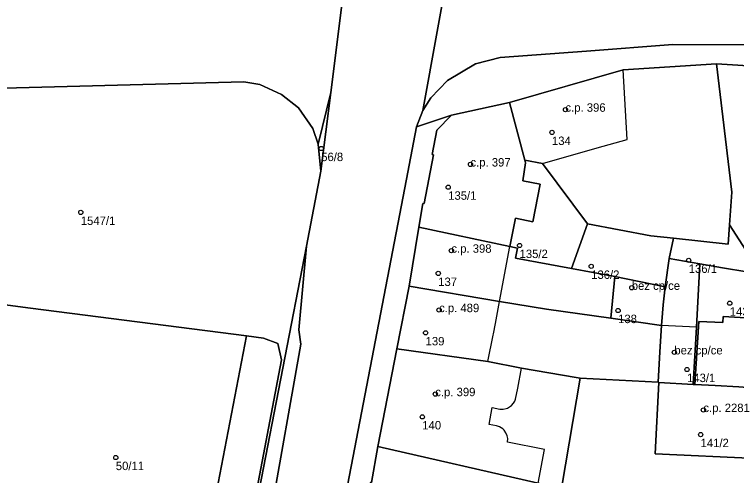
# Model space of a CAD drawing. Extents: x -878211 to -870363, y -1058464 to -1052522.
# Drawn here: x -874395.2 to -874309.6, y -1055893.9 to -1055839.2 of the extents above; entities that cross this region are included whole.
import ezdxf

# ---------------------------------------------------------------- set-up
doc = ezdxf.new("R2010")
doc.units = 0
for name, color, linetype in [('Vrstva 50', 7, 'Continuous'), ('Vrstva 51', 7, 'Continuous'), ('Vrstva 52', 7, 'Continuous')]:
    doc.layers.add(name, color=color, linetype=linetype)

msp = doc.modelspace()

# ---------------------------------------------------------------- linework, layer by layer
at = {"layer": 'Vrstva 50'}
for centre in [(-874329.9, -1055850.52994), (-874331.5, -1055853.22994), (-874358.85, -1055855.13994), (-874341.16, -1055857.01994), (-874343.8, -1055859.71994), (-874387.35, -1055862.70994), (-874335.34, -1055866.62994), (-874343.42, -1055867.23994), (-874315.29, -1055868.38994), (-874326.85, -1055869.09994), (-874344.98, -1055869.93994), (-874322.04, -1055871.63994), (-874310.43, -1055873.46994), (-874344.88, -1055874.27994), (-874323.66, -1055874.33994), (-874346.48, -1055876.97994), (-874316.99, -1055879.28994), (-874315.49, -1055881.32994), (-874345.33, -1055884.23994), (-874313.55, -1055886.11994), (-874346.87, -1055886.93994), (-874313.88, -1055889.03994), (-874383.2, -1055891.75994)]:
    msp.add_circle(centre, 0.25, dxfattribs=at)
at = {"layer": 'Vrstva 51'}
for points in [[(-874358.4, -1055908.83), (-874348.95, -1055859.78), (-874347.55, -1055852.55), (-874346.8, -1055850.64), (-874341.8, -1055822.95), (-874341.44, -1055819.77), (-874337.57, -1055804.37), (-874333.85, -1055790.81), (-874319.07, -1055740.23), (-874311.61, -1055713.64), (-874308.85, -1055703.48), (-874307.56, -1055698), (-874294.29, -1055636.87), (-874288.2, -1055609.2), (-874285.58, -1055599.24), (-874264.85, -1055534.19)], [(-874309.81, -1055665.26), (-874312.33, -1055677.63), (-874319.97, -1055711.17), (-874320.15, -1055711.92), (-874324.01, -1055728.17), (-874326.06, -1055735.08), (-874331.96, -1055751.4), (-874335.44, -1055761.16), (-874337.29, -1055766.78), (-874339.47, -1055774.28), (-874345.84, -1055796.02), (-874353.73, -1055822.95), (-874355.12, -1055827.65), (-874357.72, -1055848.51), (-874358.9, -1055857.81), (-874360.61, -1055866.7), (-874361.49, -1055876.64), (-874361.27, -1055878.32), (-874364.85, -1055898.64)], [(-874299.21, -1055833.03), (-874312.79, -1055832.82), (-874330.97, -1055833.25), (-874334.52, -1055832.84), (-874337.58, -1055831.53), (-874339.96, -1055829.23), (-874341.14, -1055827.03), (-874341.74, -1055824.76), (-874341.8, -1055822.95), (-874346.8, -1055850.64), (-874345.85, -1055849.13), (-874343.88, -1055847.07), (-874340.58, -1055845.1), (-874337.64, -1055844.35), (-874327.4, -1055843.59), (-874317.18, -1055842.79), (-874305.93, -1055842.85)], [(-874402.48, -1055848.14), (-874368.03, -1055847.22), (-874366.14, -1055847.55), (-874363.55, -1055848.74), (-874361.53, -1055850.33), (-874359.86, -1055852.76), (-874359.2, -1055854.63), (-874357.72, -1055848.51), (-874355.12, -1055827.65), (-874355.39, -1055828.63), (-874356.04, -1055830.04), (-874356.73, -1055831.52), (-874358.59, -1055833.74), (-874360.97, -1055835.5), (-874361.42, -1055835.84), (-874363.32, -1055836.69), (-874365.49, -1055837.13), (-874371.27, -1055837.24), (-874398.12, -1055837.83)], [(-874305.93, -1055842.85), (-874317.18, -1055842.79), (-874327.4, -1055843.59), (-874337.64, -1055844.35), (-874340.58, -1055845.1), (-874343.88, -1055847.07), (-874345.85, -1055849.13), (-874346.8, -1055850.64), (-874347.55, -1055852.55), (-874343.39, -1055851.2), (-874336.52, -1055849.69), (-874323.08, -1055845.81), (-874311.98, -1055845.12), (-874294.41, -1055846.22)], [(-874294.41, -1055846.22), (-874311.98, -1055845.12), (-874310.18, -1055860.31), (-874310.44, -1055864.18), (-874306.68, -1055870.06)], [(-874366.19, -1055895.61), (-874360.61, -1055866.7), (-874358.9, -1055857.81), (-874359.2, -1055854.63), (-874359.86, -1055852.76), (-874361.53, -1055850.33), (-874363.55, -1055848.74), (-874366.14, -1055847.55), (-874368.03, -1055847.22), (-874402.48, -1055848.14)], [(-874352.89, -1055894.73), (-874352.15, -1055890.46), (-874349.88, -1055878.86), (-874348.44, -1055871.45), (-874347.3, -1055864.47), (-874346.79, -1055861.64), (-874346.64, -1055861.67), (-874345.54, -1055855.88), (-874345.69, -1055855.85), (-874345.15, -1055852.97), (-874343.39, -1055851.2), (-874347.55, -1055852.55), (-874348.95, -1055859.78), (-874358.4, -1055908.83)], [(-874371.87, -1055898.9), (-874367.72, -1055877.32), (-874393.32, -1055874.06), (-874397.24, -1055873.55), (-874421.15, -1055870.78), (-874425.17, -1055870.26), (-874438.27, -1055867.94), (-874440.1, -1055869.33), (-874438.95, -1055871.02), (-874442.79, -1055873.6), (-874443.95, -1055871.96), (-874448.47, -1055875.05), (-874451.04, -1055875.57), (-874421.05, -1055880.87), (-874396.88, -1055880.07), (-874396.42, -1055894.13)], [(-874397.24, -1055873.55), (-874393.32, -1055874.06), (-874367.72, -1055877.32), (-874365.68, -1055877.6), (-874363.98, -1055878.24), (-874363.55, -1055880.19), (-874367.07, -1055898.67)]]:
    msp.add_lwpolyline(points, dxfattribs=at)
for points in [[(-874334.7, -1055856.51), (-874332.62, -1055856.9), (-874327.27, -1055864.05), (-874319.78, -1055865.48), (-874317.09, -1055865.77), (-874310.6, -1055866.46), (-874310.44, -1055864.18), (-874310.18, -1055860.31), (-874311.98, -1055845.12), (-874323.08, -1055845.81), (-874336.52, -1055849.69)], [(-874358.9, -1055857.81), (-874357.72, -1055848.51), (-874359.2, -1055854.63)], [(-874336.52, -1055849.69), (-874343.39, -1055851.2), (-874345.15, -1055852.97), (-874345.69, -1055855.85), (-874345.54, -1055855.88), (-874346.64, -1055861.67), (-874346.79, -1055861.64), (-874347.3, -1055864.47), (-874336.48, -1055866.74), (-874335.84, -1055863.39), (-874333.76, -1055863.82), (-874332.9, -1055859.38), (-874334.96, -1055858.98), (-874334.62, -1055856.84), (-874334.7, -1055856.51)], [(-874335.57, -1055866.94), (-874335.82, -1055868.15), (-874329.19, -1055869.36), (-874327.27, -1055864.05), (-874332.62, -1055856.9), (-874334.7, -1055856.51), (-874334.62, -1055856.84), (-874334.96, -1055858.98), (-874332.9, -1055859.38), (-874333.76, -1055863.82), (-874335.84, -1055863.39), (-874336.48, -1055866.74)], [(-874324.03, -1055870.3), (-874318.1, -1055871.51), (-874317.61, -1055868.17), (-874317.09, -1055865.77), (-874319.78, -1055865.48), (-874327.27, -1055864.05), (-874329.19, -1055869.36)], [(-874324.51, -1055875.24), (-874324.03, -1055870.3), (-874329.19, -1055869.36), (-874335.82, -1055868.15), (-874335.57, -1055866.94), (-874336.48, -1055866.74), (-874347.3, -1055864.47), (-874348.44, -1055871.45), (-874337.72, -1055873.25), (-874332.13, -1055874.19)], [(-874308.39, -1055869.76), (-874306.68, -1055870.06), (-874310.44, -1055864.18), (-874310.6, -1055866.46), (-874317.09, -1055865.77), (-874317.61, -1055868.17), (-874313.97, -1055868.8), (-874311.28, -1055869.26)], [(-874367.48, -1055901.98), (-874368.41, -1055908.58), (-874364.85, -1055898.64), (-874361.27, -1055878.32), (-874361.49, -1055876.64), (-874360.61, -1055866.7), (-874366.19, -1055895.61)], [(-874318.82, -1055882.85), (-874314.75, -1055883.09), (-874314.38, -1055876.32), (-874314.13, -1055871.8), (-874313.97, -1055868.8), (-874317.61, -1055868.17), (-874318.1, -1055871.51), (-874318.3, -1055873.65), (-874318.39, -1055874.65), (-874318.53, -1055876.12), (-874318.7, -1055879.25), (-874318.92, -1055882.84)], [(-874314.75, -1055883.09), (-874314.58, -1055883.1), (-874314.09, -1055875.64), (-874311.25, -1055875.77), (-874311.22, -1055875.04), (-874305.79, -1055875.35), (-874305.61, -1055871.4), (-874306.68, -1055870.06), (-874308.39, -1055869.76), (-874311.28, -1055869.26), (-874313.97, -1055868.8), (-874314.13, -1055871.8), (-874314.38, -1055876.32)], [(-874318.3, -1055873.65), (-874318.1, -1055871.51), (-874324.03, -1055870.3), (-874324.51, -1055875.24), (-874318.53, -1055876.12), (-874318.39, -1055874.65)], [(-874328.16, -1055882.34), (-874318.92, -1055882.84), (-874318.7, -1055879.25), (-874318.53, -1055876.12), (-874324.51, -1055875.24), (-874332.13, -1055874.19), (-874337.72, -1055873.25), (-874348.44, -1055871.45), (-874349.88, -1055878.86), (-874339.09, -1055880.39), (-874335.11, -1055881.17), (-874331.86, -1055881.72), (-874328.63, -1055882.26)], [(-874309.35, -1055883.4), (-874308.84, -1055883.43), (-874306.83, -1055883.47), (-874305.98, -1055883.49), (-874303.65, -1055883.7), (-874303.64, -1055883.48), (-874303.2, -1055876.66), (-874305.84, -1055876.56), (-874305.79, -1055875.35), (-874311.22, -1055875.04), (-874311.25, -1055875.77), (-874314.09, -1055875.64), (-874314.58, -1055883.1), (-874312.16, -1055883.24)], [(-874371.87, -1055898.9), (-874373.33, -1055903.25), (-874376.45, -1055907.14), (-874381.07, -1055911.27), (-874385.24, -1055913.55), (-874386.93, -1055913.94), (-874378.32, -1055914.34), (-874374.5, -1055912.03), (-874372.05, -1055909.82), (-874369.58, -1055906.64), (-874367.07, -1055898.67), (-874363.55, -1055880.19), (-874363.98, -1055878.24), (-874365.68, -1055877.6), (-874367.72, -1055877.32)], [(-874330.34, -1055895.18), (-874328.16, -1055882.34), (-874328.63, -1055882.26), (-874331.86, -1055881.72), (-874335.11, -1055881.17), (-874339.09, -1055880.39), (-874349.88, -1055878.86), (-874352.15, -1055890.46), (-874333.15, -1055894.8), (-874332.16, -1055895.05)], [(-874307.12, -1055888.87), (-874307.28, -1055891.89), (-874319.28, -1055891.31), (-874318.82, -1055882.85), (-874318.92, -1055882.84), (-874328.16, -1055882.34), (-874330.34, -1055895.18), (-874294.73, -1055897.67), (-874295.1, -1055889.23), (-874295.1, -1055888.79), (-874301.56, -1055888.46), (-874301.62, -1055889.12)], [(-874314.58, -1055883.1), (-874314.75, -1055883.09), (-874318.82, -1055882.85), (-874319.28, -1055891.31), (-874307.28, -1055891.89), (-874307.12, -1055888.87), (-874306.84, -1055883.73), (-874306.83, -1055883.47), (-874308.84, -1055883.43), (-874309.35, -1055883.4), (-874312.16, -1055883.24)], [(-874333.15, -1055894.8), (-874352.15, -1055890.46), (-874352.89, -1055894.73), (-874353.04, -1055894.7), (-874353.88, -1055899.15), (-874353.73, -1055899.18), (-874354.47, -1055903.4), (-874341.49, -1055905.14), (-874343.29, -1055909.95), (-874341.86, -1055910.22), (-874340.98, -1055905.83), (-874338.48, -1055903.95), (-874333.84, -1055904.84), (-874332.72, -1055898.08), (-874332.16, -1055895.05)]]:
    msp.add_lwpolyline(points, close=True, dxfattribs=at)
at = {"layer": 'Vrstva 52'}
for points in [[(-874336.52, -1055849.69), (-874334.7, -1055856.51), (-874332.62, -1055856.9), (-874330.58, -1055856.33), (-874325.44, -1055854.86), (-874322.58, -1055854.07), (-874323.08, -1055845.81)], [(-874334.7, -1055856.51), (-874336.52, -1055849.69), (-874343.39, -1055851.2), (-874345.15, -1055852.97), (-874345.69, -1055855.85), (-874345.54, -1055855.88), (-874346.64, -1055861.67), (-874346.79, -1055861.64), (-874347.3, -1055864.47), (-874336.48, -1055866.74), (-874335.84, -1055863.39), (-874333.76, -1055863.82), (-874332.9, -1055859.38), (-874334.96, -1055858.98), (-874334.62, -1055856.84)], [(-874347.3, -1055864.47), (-874348.44, -1055871.45), (-874337.72, -1055873.25), (-874336.48, -1055866.74)], [(-874318.53, -1055876.12), (-874318.39, -1055874.65), (-874318.3, -1055873.65), (-874318.1, -1055871.51), (-874324.03, -1055870.3), (-874324.51, -1055875.24)], [(-874338.46, -1055877.25), (-874338.43, -1055877.1), (-874338.21, -1055875.89), (-874337.72, -1055873.25), (-874348.44, -1055871.45), (-874349.88, -1055878.86), (-874339.09, -1055880.39)], [(-874309.35, -1055883.4), (-874308.84, -1055883.43), (-874306.83, -1055883.47), (-874305.98, -1055883.49), (-874303.65, -1055883.7), (-874303.64, -1055883.48), (-874303.2, -1055876.66), (-874305.84, -1055876.56), (-874305.79, -1055875.35), (-874311.22, -1055875.04), (-874311.25, -1055875.77), (-874314.09, -1055875.64), (-874314.58, -1055883.1), (-874312.16, -1055883.24)], [(-874318.7, -1055879.25), (-874318.92, -1055882.84), (-874318.82, -1055882.85), (-874314.75, -1055883.09), (-874314.38, -1055876.32), (-874318.53, -1055876.12)], [(-874336.95, -1055888.83), (-874337.15, -1055888.53), (-874337.33, -1055888.36), (-874337.52, -1055888.22), (-874337.73, -1055888.11), (-874338.08, -1055888), (-874338.96, -1055887.84), (-874338.58, -1055885.82), (-874337.67, -1055886.01), (-874337.3, -1055886.02), (-874336.94, -1055885.96), (-874336.76, -1055885.89), (-874336.54, -1055885.77), (-874336.3, -1055885.6), (-874336.06, -1055885.33), (-874335.9, -1055885.06), (-874335.82, -1055884.86), (-874335.53, -1055883.52), (-874335.11, -1055881.17), (-874339.09, -1055880.39), (-874349.88, -1055878.86), (-874352.15, -1055890.46), (-874333.15, -1055894.8), (-874332.4, -1055890.79), (-874336.78, -1055889.93), (-874336.75, -1055889.52), (-874336.81, -1055889.17)], [(-874318.82, -1055882.85), (-874319.28, -1055891.31), (-874307.28, -1055891.89), (-874307.12, -1055888.87), (-874306.84, -1055883.73), (-874306.83, -1055883.47), (-874308.84, -1055883.43), (-874309.35, -1055883.4), (-874312.16, -1055883.24), (-874314.58, -1055883.1), (-874314.75, -1055883.09)], [(-874353.73, -1055899.18), (-874354.47, -1055903.4), (-874341.49, -1055905.14), (-874339.71, -1055895.71), (-874336.09, -1055896.41), (-874336.29, -1055897.45), (-874332.72, -1055898.08), (-874332.16, -1055895.05), (-874333.15, -1055894.8), (-874352.15, -1055890.46), (-874352.89, -1055894.73), (-874353.04, -1055894.7), (-874353.88, -1055899.15)]]:
    msp.add_lwpolyline(points, close=True, dxfattribs=at)

# ---------------------------------------------------------------- texts
at = {"layer": 'Vrstva 50'}
for s, p in [('c.p. 396', (-874329.9, -1055850.78)), ('134', (-874331.5, -1055854.719)), ('56/8', (-874358.85, -1055856.629)), ('c.p. 397', (-874341.16, -1055857.27)), ('135/1', (-874343.8, -1055861.209)), ('1547/1', (-874387.35, -1055864.199)), ('c.p. 398', (-874343.42, -1055867.49)), ('135/2', (-874335.34, -1055868.119)), ('136/1', (-874315.29, -1055869.879)), ('136/2', (-874326.85, -1055870.589)), ('137', (-874344.98, -1055871.429)), ('bez cp/ce', (-874322.04, -1055871.889)), ('c.p. 489', (-874344.88, -1055874.53)), ('143/3', (-874310.43, -1055874.959)), ('138', (-874323.66, -1055875.829)), ('139', (-874346.48, -1055878.469)), ('bez cp/ce', (-874316.99, -1055879.54)), ('143/1', (-874315.49, -1055882.819)), ('c.p. 399', (-874345.33, -1055884.49)), ('c.p. 2281', (-874313.55, -1055886.37)), ('140', (-874346.87, -1055888.429)), ('141/2', (-874313.88, -1055890.529)), ('50/11', (-874383.2, -1055893.249))]:
    msp.add_text(s, height=0.999996, dxfattribs=at).set_placement(p)

doc.saveas('drawing.dxf')
